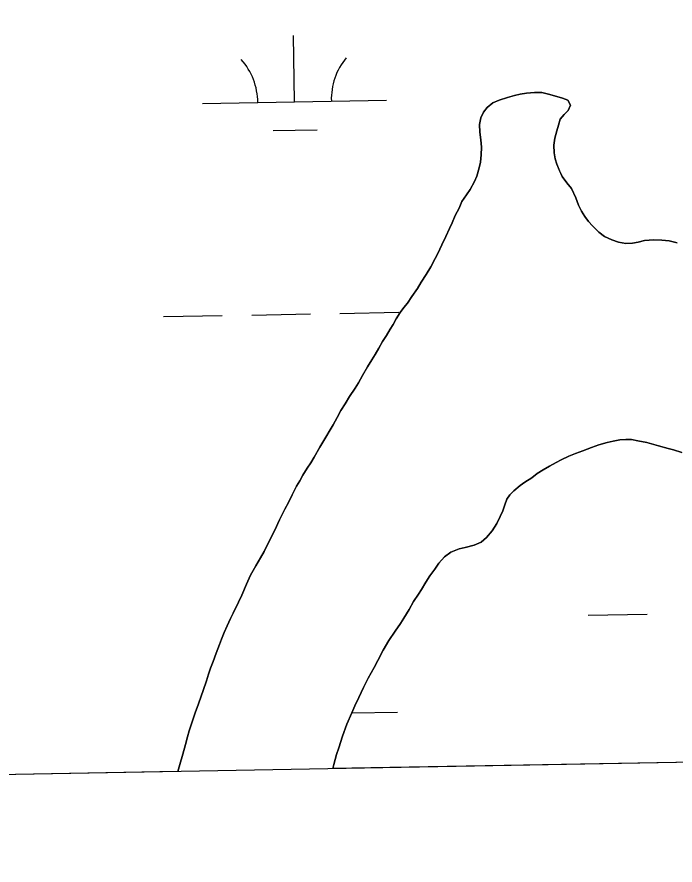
# Model space of a CAD drawing. Extents: x 3925854 to 3964121, y 224593 to 250589.
# Drawn here: x 3932825.1 to 3933182.9, y 230027.7 to 230488.8 of the extents above; entities that cross this region are included whole.
import ezdxf

# ---------------------------------------------------------------- set-up
doc = ezdxf.new("R2010")
doc.units = 0
for name, color, linetype in [('V-GRID-FRAM', 7, 'Continuous'), ('V-TOPO-SHOR', 7, 'Continuous'), ('V-WETL-SWMP', 7, 'Continuous')]:
    doc.layers.add(name, color=color, linetype=linetype)

msp = doc.modelspace()

# ---------------------------------------------------------------- linework, layer by layer
at = {"layer": 'V-GRID-FRAM'}
msp.add_lwpolyline([(3929791.517, 248207.597), (3961703.892, 248787.859), (3962042.387, 230608.264), (3930114.146, 230027.713), (3929791.517, 248207.597)], dxfattribs=at)
at = {"layer": 'V-TOPO-SHOR'}
for points in [[(3932933.431, 230142.989), (3932935.174, 230147.679), (3932936.308, 230150.544), (3932937.701, 230154.106), (3932939.358, 230157.839), (3932941.275, 230161.747), (3932942.669, 230164.7), (3932945.545, 230170.69), (3932947.374, 230174.51), (3932949.901, 230180.414), (3932952.166, 230185.364), (3932954.953, 230190.4), (3932957.565, 230194.654), (3932959.567, 230198.213), (3932962.445, 230204.206), (3932965.23, 230209.762), (3932967.932, 230215.318), (3932970.721, 230221.223), (3932972.81, 230224.868), (3932974.727, 230229.038), (3932977.166, 230233.726), (3932978.821, 230236.679), (3932980.562, 230239.628), (3932982.913, 230243.45), (3932984.828, 230246.315), (3932986.656, 230249.44), (3932989.792, 230254.908), (3932993.013, 230260.29), (3932995.364, 230264.372), (3932997.019, 230267.063), (3932999.282, 230270.971), (3933001.199, 230274.79), (3933003.55, 230278.524), (3933005.99, 230282.429), (3933008.949, 230286.945), (3933010.778, 230289.894), (3933012.955, 230293.802), (3933015.654, 230298.49), (3933018.005, 230302.309), (3933019.92, 230305.348), (3933021.837, 230308.648), (3933023.926, 230312.293), (3933026.017, 230315.68), (3933028.02, 230319.066), (3933029.587, 230321.671), (3933031.241, 230324.708), (3933033.504, 230328.093), (3933035.419, 230330.784), (3933037.42, 230333.215), (3933039.857, 230336.775), (3933042.819, 230341.201), (3933044.908, 230344.588), (3933047.521, 230348.842), (3933050.132, 230353.007), (3933052.483, 230357.435), (3933053.878, 230360.128), (3933056.143, 230364.902), (3933058.32, 230369.506), (3933060.239, 230373.76), (3933061.632, 230376.887), (3933063.374, 230380.793), (3933065.465, 230384.786), (3933067.034, 230388.522), (3933069.471, 230392.079), (3933071.56, 230395.03), (3933073.825, 230399.286), (3933075.046, 230402.151), (3933076.443, 230406.753), (3933077.053, 230409.88), (3933077.493, 230413.878), (3933077.586, 230418.048), (3933077.244, 230422.045), (3933076.815, 230426.215), (3933076.646, 230430.387), (3933077.346, 230433.86), (3933078.827, 230436.988), (3933080.83, 230439.505), (3933083.787, 230442.106), (3933087.35, 230443.492), (3933091.782, 230444.963), (3933095.696, 230446.175), (3933098.649, 230446.779), (3933102.213, 230447.381), (3933106.471, 230447.723), (3933110.466, 230447.631), (3933114.028, 230446.759), (3933118.546, 230445.624), (3933121.671, 230444.664), (3933124.538, 230443.617), (3933126.097, 230440.834), (3933124.79, 230437.883), (3933122.615, 230435.8), (3933120.354, 230433.283), (3933119.567, 230429.981), (3933118.607, 230426.856), (3933117.558, 230422.947), (3933117.032, 230419.039), (3933117.114, 230414.955), (3933117.63, 230411.74), (3933118.582, 230408.697), (3933120.055, 230405.219)], [(3933120.055, 230405.219), (3933121.615, 230402.09), (3933124.13, 230398.524), (3933126.559, 230395.481), (3933128.898, 230390.525), (3933130.457, 230386.527), (3933132.015, 230383.221), (3933133.924, 230380.266), (3933135.919, 230377.657), (3933138.002, 230375.222), (3933141.473, 230371.828), (3933144.508, 230369.391), (3933148.504, 230367.562), (3933152.063, 230366.428), (3933156.147, 230365.639), (3933159.796, 230365.809), (3933162.838, 230366.414), (3933166.313, 230367.192), (3933171.353, 230367.532), (3933175.785, 230367.44), (3933179.781, 230366.999), (3933184.036, 230365.951)], [(3933186.58, 230252.043), (3933182.064, 230253.44), (3933179.111, 230254.224), (3933173.901, 230255.623), (3933167.646, 230257.368), (3933162.608, 230258.416), (3933159.221, 230259.031), (3933156.18, 230259.035), (3933152.878, 230258.951), (3933149.315, 230258.175), (3933146.011, 230257.482), (3933141.405, 230256.098), (3933137.408, 230254.628), (3933132.8, 230252.983), (3933128.802, 230251.51), (3933125.236, 230250.038), (3933121.065, 230247.959), (3933118.281, 230246.485), (3933114.63, 230244.578), (3933111.152, 230242.497), (3933108.023, 230240.505), (3933105.066, 230238.25), (3933101.24, 230235.821), (3933098.717, 230234.086), (3933095.325, 230231.223), (3933093.15, 230229.054), (3933091.496, 230226.537), (3933090.363, 230223.498), (3933089.228, 230220.285), (3933087.834, 230217.159), (3933085.919, 230213.338), (3933083.394, 230209.344), (3933080.434, 230205.787), (3933077.477, 230203.272), (3933073.737, 230201.537), (3933068.871, 230200.329), (3933065.57, 230199.551), (3933060.962, 230197.732), (3933057.568, 230195.217), (3933054.523, 230191.746)], [(3933054.523, 230191.746), (3933052.262, 230188.534), (3933049.649, 230184.887), (3933047.474, 230181.504), (3933045.035, 230177.508), (3933043.382, 230174.991), (3933040.683, 230170.911), (3933038.418, 230166.572), (3933035.456, 230161.97), (3933033.629, 230159.105), (3933030.756, 230154.851), (3933027.274, 230149.729), (3933024.139, 230144.609), (3933021.266, 230138.877), (3933019.349, 230135.143), (3933016.125, 230129.327), (3933013.6, 230124.205), (3933010.899, 230118.735), (3933008.808, 230114.219), (3933007.239, 230110.485), (3933004.537, 230104.321), (3933002.182, 230097.72), (3933000.089, 230091.379), (3932998.869, 230087.732), (3932997.384, 230082.348), (3932996.808, 230080.128)], [(3932912.649, 230078.598), (3932913.629, 230082.37), (3932915.2, 230087.931), (3932916.682, 230093.315), (3932917.905, 230097.482), (3932918.777, 230100.61), (3932920.436, 230105.648), (3932922.005, 230110.51), (3932923.75, 230115.374), (3932925.233, 230119.541), (3932926.365, 230122.669), (3932928.11, 230127.879), (3932929.333, 230131.526), (3932930.379, 230134.74), (3932931.774, 230138.387), (3932933.431, 230142.989)]]:
    msp.add_lwpolyline(points, dxfattribs=at)
at = {"layer": 'V-WETL-SWMP'}
for p, q in [((3932976.035, 230442.623), (3932975.38, 230478.617)), ((3932926.043, 230441.714), (3933026.026, 230443.532)), ((3933087.35, 230443.492), (3933083.786, 230442.106)), ((3933091.783, 230444.963), (3933087.35, 230443.492)), ((3933095.695, 230446.174), (3933091.783, 230444.963)), ((3933098.65, 230446.779), (3933095.695, 230446.174)), ((3933102.213, 230447.382), (3933098.65, 230446.779)), ((3933106.471, 230447.724), (3933102.213, 230447.382)), ((3933110.467, 230447.632), (3933106.471, 230447.724)), ((3933114.028, 230446.758), (3933110.467, 230447.632)), ((3933118.545, 230445.623), (3933114.028, 230446.758)), ((3933121.671, 230444.663), (3933118.545, 230445.623)), ((3933124.537, 230443.617), (3933121.671, 230444.663)), ((3933126.097, 230440.834), (3933124.537, 230443.617)), ((3933080.829, 230439.504), (3933078.827, 230436.987)), ((3933083.786, 230442.106), (3933080.829, 230439.504)), ((3933124.79, 230437.882), (3933126.097, 230440.834)), ((3933078.827, 230436.987), (3933077.346, 230433.861)), ((3933120.353, 230433.283), (3933122.615, 230435.8)), ((3933122.615, 230435.8), (3933124.79, 230437.882)), ((3933077.346, 230433.861), (3933076.646, 230430.387)), ((3933076.646, 230430.387), (3933076.815, 230426.216)), ((3933118.607, 230426.856), (3933119.567, 230429.982)), ((3933119.567, 230429.982), (3933120.353, 230433.283)), ((3932964.317, 230426.976), (3932988.313, 230427.413)), ((3933076.815, 230426.216), (3933077.244, 230422.045)), ((3933117.559, 230422.947), (3933118.607, 230426.856)), ((3933077.244, 230422.045), (3933077.586, 230418.048)), ((3933117.033, 230419.038), (3933117.559, 230422.947)), ((3933077.586, 230418.048), (3933077.494, 230413.877)), ((3933117.114, 230414.955), (3933117.033, 230419.038)), ((3933077.494, 230413.877), (3933077.054, 230409.881)), ((3933117.631, 230411.739), (3933117.114, 230414.955)), ((3933118.583, 230408.697), (3933117.631, 230411.739)), ((3933076.442, 230406.754), (3933075.045, 230402.151)), ((3933077.054, 230409.881), (3933076.442, 230406.754)), ((3933120.055, 230405.22), (3933118.583, 230408.697)), ((3933075.045, 230402.151), (3933073.825, 230399.286)), ((3933121.615, 230402.09), (3933120.055, 230405.22)), ((3933124.13, 230398.524), (3933121.615, 230402.09)), ((3933073.825, 230399.286), (3933071.561, 230395.031)), ((3933126.559, 230395.48), (3933124.13, 230398.524)), ((3933071.561, 230395.031), (3933069.471, 230392.08)), ((3933128.898, 230390.525), (3933126.559, 230395.48)), ((3933067.034, 230388.521), (3933065.465, 230384.787)), ((3933069.471, 230392.08), (3933067.034, 230388.521)), ((3933130.457, 230386.526), (3933128.898, 230390.525)), ((3933065.465, 230384.787), (3933063.375, 230380.793)), ((3933132.016, 230383.222), (3933130.457, 230386.526)), ((3933063.375, 230380.793), (3933061.632, 230376.886)), ((3933133.924, 230380.266), (3933132.016, 230383.222)), ((3933135.919, 230377.657), (3933133.924, 230380.266)), ((3933061.632, 230376.886), (3933060.238, 230373.76)), ((3933138.001, 230375.221), (3933135.919, 230377.657)), ((3933141.472, 230371.828), (3933138.001, 230375.221)), ((3933058.321, 230369.505), (3933056.142, 230364.903)), ((3933060.238, 230373.76), (3933058.321, 230369.505)), ((3933144.509, 230369.391), (3933141.472, 230371.828)), ((3933056.142, 230364.903), (3933053.877, 230360.128)), ((3933148.503, 230367.562), (3933144.509, 230369.391)), ((3933152.064, 230366.427), (3933148.503, 230367.562)), ((3933156.147, 230365.64), (3933152.064, 230366.427)), ((3933159.796, 230365.809), (3933156.147, 230365.64)), ((3933162.838, 230366.413), (3933159.796, 230365.809)), ((3933166.314, 230367.191), (3933162.838, 230366.413)), ((3933171.354, 230367.532), (3933166.314, 230367.191)), ((3933175.785, 230367.439), (3933171.354, 230367.532)), ((3933179.781, 230366.999), (3933175.785, 230367.439)), ((3933184.037, 230365.951), (3933179.781, 230366.999)), ((3933052.483, 230357.436), (3933050.132, 230353.008)), ((3933053.877, 230360.128), (3933052.483, 230357.436)), ((3933050.132, 230353.008), (3933047.52, 230348.841)), ((3933047.52, 230348.841), (3933044.908, 230344.587)), ((3933044.908, 230344.587), (3933042.818, 230341.201)), ((3933042.818, 230341.201), (3933039.858, 230336.774)), ((3933037.421, 230333.215), (3933035.419, 230330.785)), ((3933039.858, 230336.774), (3933037.421, 230333.215)), ((3933000.721, 230327.621), (3933032.716, 230328.202)), ((3933033.504, 230328.094), (3933031.241, 230324.709)), ((3933035.419, 230330.785), (3933033.504, 230328.094)), ((3932904.737, 230325.875), (3932936.732, 230326.457)), ((3932952.729, 230326.748), (3932984.724, 230327.33)), ((3933031.241, 230324.709), (3933029.586, 230321.67)), ((3933028.019, 230319.066), (3933026.016, 230315.68)), ((3933029.586, 230321.67), (3933028.019, 230319.066)), ((3933026.016, 230315.68), (3933023.926, 230312.294)), ((3933023.926, 230312.294), (3933021.836, 230308.648)), ((3933019.92, 230305.349), (3933018.005, 230302.31)), ((3933021.836, 230308.648), (3933019.92, 230305.349)), ((3933018.005, 230302.31), (3933015.654, 230298.49)), ((3933015.654, 230298.49), (3933012.954, 230293.802)), ((3933012.954, 230293.802), (3933010.777, 230289.895)), ((3933008.949, 230286.944), (3933005.989, 230282.43)), ((3933010.777, 230289.895), (3933008.949, 230286.944)), ((3933005.989, 230282.43), (3933003.551, 230278.523)), ((3933003.551, 230278.523), (3933001.2, 230274.79)), ((3933001.2, 230274.79), (3932999.283, 230270.97)), ((3932999.283, 230270.97), (3932997.019, 230267.063)), ((3932995.365, 230264.372), (3932993.014, 230260.291)), ((3932997.019, 230267.063), (3932995.365, 230264.372)), ((3932993.014, 230260.291), (3932989.792, 230254.909)), ((3933149.315, 230258.174), (3933152.878, 230258.951)), ((3933152.878, 230258.951), (3933156.18, 230259.034)), ((3933156.18, 230259.034), (3933159.221, 230259.03)), ((3933159.221, 230259.03), (3933162.609, 230258.417)), ((3932989.792, 230254.909), (3932986.657, 230249.439)), ((3933132.8, 230252.983), (3933137.407, 230254.627)), ((3933137.407, 230254.627), (3933141.406, 230256.099)), ((3933141.406, 230256.099), (3933146.012, 230257.483)), ((3933146.012, 230257.483), (3933149.315, 230258.174)), ((3933162.609, 230258.417), (3933167.646, 230257.368)), ((3933167.646, 230257.368), (3933173.9, 230255.622)), ((3933173.9, 230255.622), (3933179.111, 230254.225)), ((3933179.111, 230254.225), (3933182.064, 230253.439)), ((3933121.064, 230247.959), (3933125.237, 230250.038)), ((3933125.237, 230250.038), (3933128.802, 230251.511)), ((3933128.802, 230251.511), (3933132.8, 230252.983)), ((3933182.064, 230253.439), (3933186.58, 230252.043)), ((3932984.828, 230246.314), (3932982.913, 230243.449)), ((3932986.657, 230249.439), (3932984.828, 230246.314)), ((3933114.63, 230244.579), (3933118.282, 230246.485)), ((3933118.282, 230246.485), (3933121.064, 230247.959)), ((3932982.913, 230243.449), (3932980.562, 230239.629)), ((3933105.065, 230238.249), (3933108.022, 230240.504)), ((3933108.022, 230240.504), (3933111.152, 230242.498)), ((3933111.152, 230242.498), (3933114.63, 230244.579)), ((3932978.821, 230236.678), (3932977.166, 230233.726)), ((3932980.562, 230239.629), (3932978.821, 230236.678)), ((3933098.717, 230234.087), (3933101.239, 230235.821)), ((3933101.239, 230235.821), (3933105.065, 230238.249)), ((3932977.166, 230233.726), (3932974.727, 230229.037)), ((3933093.15, 230229.055), (3933095.325, 230231.224)), ((3933095.325, 230231.224), (3933098.717, 230234.087)), ((3932974.727, 230229.037), (3932972.81, 230224.869)), ((3933090.362, 230223.498), (3933091.495, 230226.537)), ((3933091.495, 230226.537), (3933093.15, 230229.055)), ((3932972.81, 230224.869), (3932970.72, 230221.223)), ((3933089.228, 230220.285), (3933090.362, 230223.498)), ((3932970.72, 230221.223), (3932967.932, 230215.319)), ((3933087.834, 230217.159), (3933089.228, 230220.285)), ((3932967.932, 230215.319), (3932965.231, 230209.762)), ((3933083.393, 230209.345), (3933085.918, 230213.338)), ((3933085.918, 230213.338), (3933087.834, 230217.159)), ((3932965.231, 230209.762), (3932962.444, 230204.205)), ((3933080.434, 230205.787), (3933083.393, 230209.345)), ((3932962.444, 230204.205), (3932959.568, 230198.213)), ((3933077.477, 230203.271), (3933080.434, 230205.787)), ((3933060.961, 230197.732), (3933065.569, 230199.551)), ((3933065.569, 230199.551), (3933068.871, 230200.328)), ((3933068.871, 230200.328), (3933073.738, 230201.538)), ((3933073.738, 230201.538), (3933077.477, 230203.271)), ((3932957.565, 230194.654), (3932954.953, 230190.4)), ((3932959.568, 230198.213), (3932957.565, 230194.654)), ((3933054.524, 230191.746), (3933057.569, 230195.217)), ((3933057.569, 230195.217), (3933060.961, 230197.732)), ((3932954.953, 230190.4), (3932952.166, 230185.364)), ((3933052.261, 230188.534), (3933054.524, 230191.746)), ((3932952.166, 230185.364), (3932949.901, 230180.415)), ((3933049.649, 230184.888), (3933052.261, 230188.534)), ((3932949.901, 230180.415), (3932947.373, 230174.51)), ((3933045.035, 230177.509), (3933047.473, 230181.503)), ((3933047.473, 230181.503), (3933049.649, 230184.888)), ((3933043.381, 230174.992), (3933045.035, 230177.509)), ((3932947.373, 230174.51), (3932945.544, 230170.69)), ((3933040.682, 230170.912), (3933043.381, 230174.992)), ((3932945.544, 230170.69), (3932942.669, 230164.699)), ((3933035.457, 230161.97), (3933038.417, 230166.571)), ((3933038.417, 230166.571), (3933040.682, 230170.912)), ((3932942.669, 230164.699), (3932941.275, 230161.746)), ((3933033.629, 230159.105), (3933035.457, 230161.97)), ((3933135.727, 230163.547), (3933167.721, 230164.129)), ((3932939.358, 230157.839), (3932937.702, 230154.105)), ((3932941.275, 230161.746), (3932939.358, 230157.839)), ((3933030.756, 230154.851), (3933033.629, 230159.105)), ((3932937.702, 230154.105), (3932936.308, 230150.545)), ((3933027.274, 230149.73), (3933030.756, 230154.851)), ((3932936.308, 230150.545), (3932935.174, 230147.679)), ((3933024.139, 230144.608), (3933027.274, 230149.73)), ((3932935.174, 230147.679), (3932933.431, 230142.99)), ((3933021.265, 230138.877), (3933024.139, 230144.608)), ((3932933.431, 230142.99), (3932931.774, 230138.387)), ((3932930.379, 230134.74), (3932929.332, 230131.527)), ((3932931.774, 230138.387), (3932930.379, 230134.74)), ((3933016.126, 230129.327), (3933019.348, 230135.144)), ((3933019.348, 230135.144), (3933021.265, 230138.877)), ((3932929.332, 230131.527), (3932928.111, 230127.879)), ((3932928.111, 230127.879), (3932926.366, 230122.668)), ((3933013.6, 230124.204), (3933016.126, 230129.327)), ((3932926.366, 230122.668), (3932925.233, 230119.542)), ((3933010.899, 230118.734), (3933013.6, 230124.204)), ((3932925.233, 230119.542), (3932923.75, 230115.374)), ((3933008.808, 230114.219), (3933010.899, 230118.734)), ((3932923.75, 230115.374), (3932922.006, 230110.51)), ((3933007.239, 230110.485), (3933008.808, 230114.219)), ((3932922.006, 230110.51), (3932920.436, 230105.647)), ((3933004.537, 230104.32), (3933007.239, 230110.485)), ((3933007.228, 230110.46), (3933032.074, 230110.912)), ((3932920.436, 230105.647), (3932918.778, 230100.61)), ((3933002.183, 230097.72), (3933004.537, 230104.32)), ((3932917.905, 230097.483), (3932916.683, 230093.314)), ((3932918.778, 230100.61), (3932917.905, 230097.483)), ((3933000.089, 230091.38), (3933002.183, 230097.72)), ((3932916.683, 230093.314), (3932915.199, 230087.93)), ((3932998.868, 230087.732), (3933000.089, 230091.38)), ((3932915.199, 230087.93), (3932913.628, 230082.371)), ((3933308.651, 230085.799), (3932996.808, 230080.128)), ((3932997.384, 230082.347), (3932998.868, 230087.732)), ((3932913.628, 230082.371), (3932912.649, 230078.598)), ((3932996.808, 230080.128), (3932997.384, 230082.347)), ((3932912.649, 230078.598), (3932783.28, 230076.246))]:
    msp.add_line(p, q, dxfattribs=at)
for centre, start, end in [((3933031.26, 230444.102), 140.26988, 181.81353), ((3932920.792, 230442.093), 0.26988, 41.81354)]:
    msp.add_arc(centre, 35.246, start, end, dxfattribs=at)

doc.saveas('drawing.dxf')
